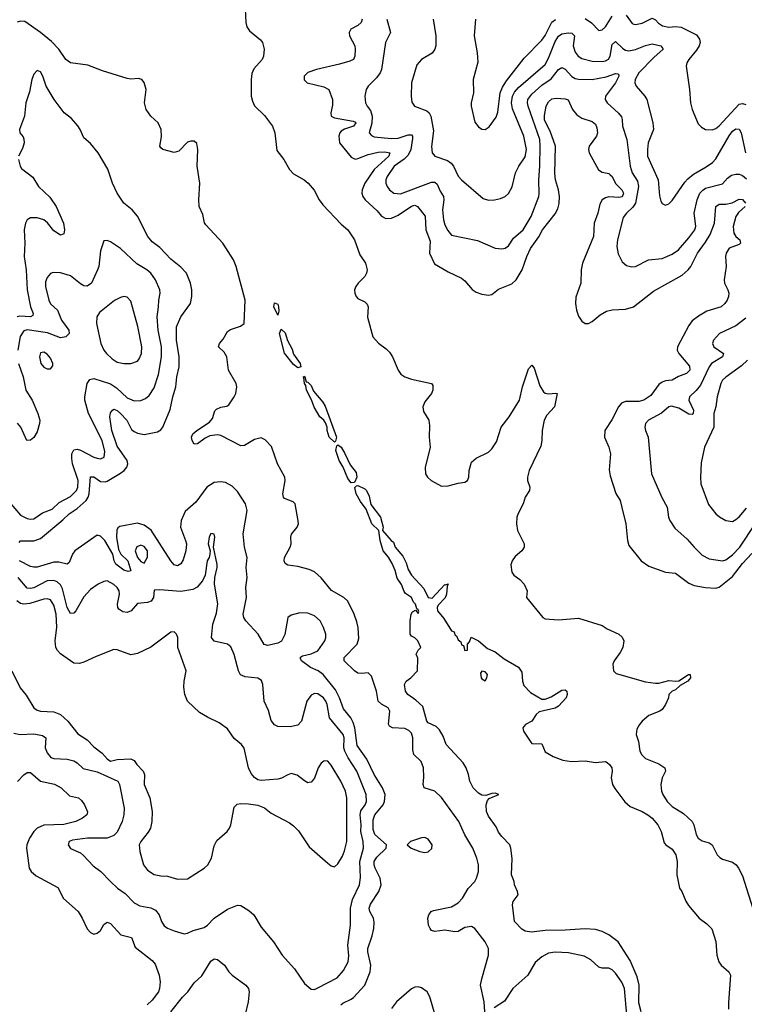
# Model space of a CAD drawing. Header units: inches. Extents: x 1384664 to 1536621, y 460766 to 646467.
# Tile 485 of 488: x 1461606 to 1465941, y 633275 to 639167. Entities that reach past the tile are written whole.
import ezdxf

# ---------------------------------------------------------------- set-up
doc = ezdxf.new("R2010")
doc.units = ezdxf.units.IN
doc.header["$MEASUREMENT"] = 0
doc.layers.add('B4663', color=7, linetype='Continuous')

msp = doc.modelspace()

# ---------------------------------------------------------------- linework, layer by layer
at = {"layer": 'B4663', "color": 5}
for points, elevation in [([(1462955.7, 639230), (1462958.6, 639150), (1462964.9, 639124.9), (1462980.1, 639100.1), (1463047.5, 639047.5), (1463058, 639030), (1463068.8, 638990), (1463065.5, 638950), (1463056, 638930), (1463007.1, 638872.9), (1462994.6, 638845.4), (1462990.1, 638809.9), (1462991.8, 638710), (1462998.9, 638678.9), (1463011.6, 638651.6), (1463070, 638594.3), (1463118.8, 638530), (1463132.5, 638490), (1463145.4, 638385.4), (1463187, 638330), (1463220.3, 638270), (1463244.1, 638244.1), (1463308.8, 638208.8), (1463332.7, 638190), (1463367.6, 638147.6), (1463397.1, 638090), (1463419.4, 638059.4), (1463530, 637944.6), (1463570.1, 637910.1), (1463609, 637850), (1463641.1, 637761.1), (1463674.3, 637710), (1463684.4, 637670), (1463681.5, 637650), (1463671.6, 637630), (1463630.4, 637590), (1463616.4, 637570), (1463608.2, 637550), (1463610.5, 637530.5), (1463618.8, 637510), (1463630, 637498.8), (1463670, 637479.1), (1463685.5, 637465.5), (1463690.4, 637450), (1463686.9, 637386.9), (1463719.5, 637270), (1463752.3, 637232.3), (1463798.6, 637198.6), (1463817.8, 637177.8), (1463835.8, 637150), (1463870.3, 637070), (1463886.4, 637046.4), (1463910.2, 637030.2), (1463950, 637016.5), (1464070.2, 636990.2), (1464078, 636978), (1464078.3, 636950), (1464070.2, 636930), (1464030, 636879.7), (1464017.5, 636850), (1464022.1, 636822.1), (1464054, 636770), (1464058.7, 636738.7), (1464054.9, 636670), (1464061.1, 636610), (1464032.5, 636487.5), (1464034.4, 636450), (1464044.9, 636430), (1464068.2, 636410), (1464130, 636376.9), (1464170, 636378.7), (1464230, 636394.9), (1464270, 636400.5), (1464285.2, 636410), (1464294, 636430), (1464295.6, 636470), (1464310, 636518.8), (1464336.6, 636543.4), (1464410, 636578.7), (1464430, 636598.9), (1464457.8, 636642.2), (1464486.2, 636730), (1464534.1, 636790), (1464595.3, 636890), (1464614.5, 636970), (1464650, 637077.3), (1464670, 637101), (1464683, 637083), (1464717.3, 636977.3), (1464740.5, 636940.5), (1464750, 636932.7), (1464770, 636928.2), (1464812.8, 636932.8), (1464822, 636930), (1464804.9, 636850), (1464759.2, 636800.8), (1464744.1, 636770), (1464732.5, 636710), (1464730.8, 636649.3), (1464724.8, 636615.2), (1464654.2, 636470), (1464643.9, 636430), (1464643.6, 636410), (1464658.9, 636370), (1464656.5, 636350), (1464630.2, 636310), (1464618.3, 636270), (1464587.8, 636212.2), (1464580.7, 636190), (1464577.8, 636150), (1464584.4, 636110), (1464624.7, 636030), (1464623.2, 636010), (1464610.3, 635990), (1464570, 635955.4), (1464551.7, 635930), (1464545.1, 635905.1), (1464550, 635861), (1464562.9, 635842.9), (1464598.3, 635818.3), (1464624.9, 635790), (1464642, 635750), (1464639.1, 635710), (1464736.3, 635590), (1464750, 635583.1), (1464830, 635575.3), (1464950, 635586), (1465090, 635542.4), (1465121.3, 635521.3), (1465190, 635490.2), (1465210, 635472.8), (1465220.2, 635450), (1465214, 635410), (1465199.4, 635380.6), (1465162.3, 635330), (1465154.6, 635310), (1465159.5, 635270), (1465174.9, 635254.9), (1465350, 635204.9), (1465410, 635197.1), (1465430, 635197.7), (1465490, 635213.4), (1465531.4, 635208.6), (1465550, 635211.3), (1465608.3, 635250), (1465618, 635250), (1465620.2, 635230), (1465602.8, 635210), (1465557, 635183), (1465530, 635158), (1465510.2, 635149.8), (1465490.4, 635130), (1465488.4, 635110), (1465470, 635069.4), (1465450, 635039.6), (1465436.3, 635030), (1465370, 635003.5), (1465330.2, 634970), (1465314, 634950), (1465298.9, 634921.1), (1465295.2, 634890), (1465307.5, 634847.5), (1465315.9, 634790), (1465328, 634768), (1465350, 634747.2), (1465430, 634715.3), (1465466.7, 634690), (1465468.9, 634670), (1465450.2, 634630), (1465441.2, 634590), (1465446.5, 634550), (1465453.8, 634530), (1465480.2, 634490), (1465510, 634459.7), (1465577.7, 634417.7), (1465630.1, 634370.2), (1465639.7, 634350), (1465652.4, 634292.4), (1465664.9, 634270), (1465690, 634254.2), (1465730, 634241.3), (1465748.5, 634230), (1465779.6, 634170), (1465794.4, 634154.4), (1465810, 634144.2), (1465870, 634125.3), (1465892, 634110), (1465907.2, 634090), (1465930, 634044), (1466003.7, 633810)], 680), ([(1464390, 633204), (1464384.7, 633290), (1464363.2, 633390), (1464370, 633428), (1464411.6, 633570), (1464410.7, 633610), (1464390.8, 633650), (1464330, 633729.6), (1464310, 633742), (1464270, 633734.9), (1464230, 633711.5), (1464210.1, 633709.9), (1464150, 633718.8), (1464090, 633711.2), (1464070, 633717), (1464061.3, 633730), (1464051.5, 633750), (1464048.5, 633790), (1464053.6, 633810), (1464067, 633830), (1464082.7, 633837.3), (1464190, 633859.6), (1464230, 633882.6), (1464255.9, 633910), (1464290, 633969.1), (1464328.9, 634010), (1464339.8, 634030), (1464351.6, 634070), (1464350.7, 634110), (1464341.8, 634150), (1464316.5, 634210), (1464269.2, 634290), (1464233.2, 634370), (1464130, 634513.8), (1464090, 634550.7), (1464025.4, 634570), (1464020.3, 634590), (1464024.5, 634635.5), (1464021.9, 634690), (1464008.2, 634728.2), (1463965, 634770), (1463958.9, 634798.9), (1463958.6, 634870), (1463950, 634897.7), (1463934.3, 634914.3), (1463910, 634925.6), (1463836, 634930), (1463819.4, 634939.4), (1463812, 634952), (1463820.2, 635030), (1463810.7, 635050), (1463770, 635071), (1463751, 635090), (1463741, 635150), (1463710, 635238.6), (1463690, 635259.6), (1463650, 635254.1), (1463630, 635257), (1463610, 635270), (1463546.3, 635330), (1463547.9, 635350), (1463624.4, 635430), (1463635.2, 635464.8), (1463631.4, 635530), (1463623.5, 635563.5), (1463607.6, 635610), (1463570, 635687.7), (1463545.8, 635710), (1463471, 635751), (1463410, 635827), (1463370, 635862.6), (1463337.7, 635877.7), (1463270, 635894.7), (1463210, 635903.2), (1463193.6, 635913.6), (1463188.2, 635930), (1463190.5, 635950), (1463223.6, 636010), (1463229.3, 636030), (1463227.4, 636070), (1463231.4, 636088.6), (1463266, 636130), (1463274, 636150), (1463272, 636168), (1463254.5, 636270), (1463241.5, 636281.5), (1463190, 636301.4), (1463183.4, 636310), (1463179.9, 636330), (1463194.6, 636410), (1463193.2, 636430), (1463149.1, 636510), (1463112.8, 636612.8), (1463073.7, 636653.7), (1463050, 636665), (1463010, 636655.3), (1462950, 636619.6), (1462930, 636618.1), (1462810, 636678.6), (1462790, 636683.6), (1462743.1, 636676.9), (1462716.3, 636663.7), (1462670, 636628.7), (1462650, 636627.8), (1462638, 636650), (1462634.7, 636670), (1462642.4, 636690), (1462665.6, 636710), (1462741.6, 636758.4), (1462759.2, 636780.8), (1462773.6, 636826.4), (1462782.9, 636837.1), (1462810, 636849.3), (1462844.7, 636855.3), (1462856.8, 636863.2), (1462889.8, 636910), (1462898.2, 636930), (1462906, 636970), (1462901, 636990), (1462854.6, 637070), (1462845, 637150), (1462830, 637177.2), (1462795.4, 637210), (1462801.7, 637230), (1462824.3, 637255.7), (1462850, 637302), (1462867.4, 637312.6), (1462926.6, 637333.4), (1462949.7, 637350), (1462954.1, 637490), (1462901.5, 637690), (1462885, 637730), (1462820.7, 637830), (1462718.9, 637938.9), (1462712, 637952), (1462701.3, 638001.3), (1462679.2, 638050), (1462677.1, 638090), (1462683, 638190), (1462667.2, 638290), (1462671.6, 638390), (1462665.8, 638425.8), (1462650, 638439.8), (1462630, 638441), (1462610, 638433.9), (1462559.1, 638380.9), (1462530, 638372.2), (1462462, 638390), (1462450, 638400.7), (1462444.8, 638410), (1462454.1, 638465.9), (1462451.7, 638510), (1462434.9, 638550), (1462390.4, 638590.4), (1462362.9, 638630), (1462353.2, 638670), (1462361.7, 638750), (1462351.5, 638791.5), (1462336.8, 638810), (1462316.3, 638816.3), (1462270, 638811.9), (1462250, 638814.9), (1462100.8, 638860.8), (1462014.5, 638894.5), (1461910, 638909.5), (1461882.6, 638930), (1461841, 638990), (1461796.1, 639036.1), (1461730, 639091.3), (1461637.3, 639157.3), (1461610, 639158.7), (1461590, 639152.6)], 680), ([(1463655.8, 639170), (1463649.5, 639150), (1463628.2, 639131.8), (1463586.2, 639110), (1463576.5, 639090), (1463578.8, 639070), (1463610.1, 639010.1), (1463613.8, 638990), (1463611, 638950), (1463602.3, 638930), (1463581.2, 638918.8), (1463519.5, 638900.5), (1463381, 638870), (1463330, 638851.3), (1463308.2, 638830), (1463307.2, 638807.2), (1463326, 638790), (1463426.4, 638766.4), (1463454.6, 638750), (1463477.6, 638690), (1463476.5, 638656.5), (1463467.3, 638610), (1463470.2, 638590), (1463490, 638579.2), (1463600.5, 638560.5), (1463614.5, 638554.5), (1463616.8, 638550), (1463602.6, 638530), (1463550, 638512.8), (1463530, 638499.7), (1463521.7, 638490), (1463515.5, 638470), (1463519.8, 638430), (1463590, 638345), (1463612.9, 638332.9), (1463630, 638336), (1463690, 638361.4), (1463750, 638374.3), (1463790, 638377.4), (1463819.6, 638370), (1463813.7, 638350), (1463727.2, 638270), (1463671.2, 638190), (1463654.3, 638150), (1463653.2, 638130), (1463659.8, 638110), (1463673.5, 638090), (1463743.9, 638023.9), (1463770, 637992.3), (1463796.7, 637976.7), (1463830, 637979.4), (1463870, 637997.4), (1463950, 638051.9), (1463970, 638057.8), (1463985.7, 638050), (1464031.2, 637991.2), (1464036.1, 637910), (1464061.6, 637841.6), (1464058.3, 637770), (1464086.8, 637706.8), (1464170, 637657.8), (1464250, 637620.8), (1464270, 637604.2), (1464313.4, 637553.4), (1464337.1, 637537.1), (1464370, 637524.2), (1464410, 637519.7), (1464430, 637522), (1464470, 637554.5), (1464550, 637587.2), (1464577.2, 637610), (1464611.9, 637670), (1464639.9, 637750), (1464662.7, 637797.3), (1464712.2, 637867.8), (1464734.5, 637910), (1464810, 638006.4), (1464825.2, 638034.8), (1464833.5, 638066.5), (1464834.9, 638110), (1464829.2, 638149.2), (1464811.1, 638210), (1464807.2, 638247.2), (1464810.8, 638410), (1464779.7, 638499.7), (1464746.8, 638566.8), (1464745.2, 638594.8), (1464755.3, 638650), (1464770, 638676), (1464790, 638692.9), (1464817.9, 638697.9), (1464870, 638693.4), (1464887.1, 638687.1), (1464912.6, 638630), (1464938.8, 638598.8), (1464970, 638577.2), (1465030, 638557.6), (1465050, 638543), (1465059.4, 638519.4), (1465062, 638490), (1465057.3, 638470), (1465013.8, 638410), (1465009.4, 638390), (1465014, 638370), (1465069.4, 638269.4), (1465090, 638255.3), (1465130, 638246.2), (1465139.3, 638239.3), (1465150, 638228.1), (1465170, 638187.8), (1465207.9, 638150), (1465219.4, 638130), (1465210, 638106.7), (1465190, 638102.9), (1465130, 638106.6), (1465110, 638100.8), (1465090.7, 638089.3), (1465076.1, 638063.9), (1465065.1, 638010), (1465043.2, 637950), (1465039.5, 637870), (1464973.2, 637710), (1464965.5, 637670), (1464964, 637590), (1464933.9, 637506.1), (1464932.2, 637470), (1464938.2, 637430), (1464950, 637393.4), (1464970, 637362.6), (1464990, 637348.9), (1465010, 637349.2), (1465030, 637360.7), (1465078.9, 637401.1), (1465117, 637423), (1465150, 637430.6), (1465230, 637435.4), (1465278.7, 637450), (1465397.8, 637542.2), (1465570, 637639.3), (1465605.4, 637670), (1465621, 637690), (1465660.6, 637770), (1465710, 637836.6), (1465737.2, 637882.8), (1465762.4, 637950), (1465770, 638050.3), (1465790, 638063.7), (1465830, 638063.8), (1465868.2, 638071.8), (1465910, 638094.3), (1465930, 638091.7), (1465949.2, 638070)], 720), ([(1463802, 639170), (1463824.9, 639090), (1463794.6, 639030), (1463770.2, 638870), (1463763.2, 638850), (1463741.5, 638818.5), (1463690.2, 638769.8), (1463678, 638750), (1463674, 638730), (1463671.5, 638710), (1463675.8, 638670), (1463684, 638650), (1463704.6, 638624.6), (1463713.9, 638590), (1463712.7, 638547.3), (1463697.6, 638490), (1463710, 638474.9), (1463727, 638467), (1463830, 638455.9), (1463870, 638457.6), (1463930, 638477.5), (1463950, 638478.8), (1463955.8, 638470), (1463956.5, 638456.5), (1463946.5, 638390), (1463930, 638356), (1463906.6, 638333.4), (1463846.9, 638290), (1463804.1, 638230), (1463796.8, 638210), (1463796, 638190), (1463803.8, 638170), (1463818.5, 638150), (1463844.9, 638130), (1463885, 638125), (1464070, 638195.4), (1464090, 638195.8), (1464102.7, 638182.7), (1464120.7, 638140.7), (1464141.6, 638110), (1464144, 638090), (1464135.4, 638030), (1464141.6, 637970), (1464150, 637939.5), (1464166.5, 637906.5), (1464190, 637878.5), (1464345.9, 637845.9), (1464450, 637800.4), (1464490, 637797), (1464510, 637801.1), (1464530, 637813.7), (1464560.7, 637859.3), (1464617.5, 637910), (1464666, 637990), (1464712.2, 638110), (1464714.5, 638125.5), (1464712.5, 638210), (1464718.8, 638290), (1464720.8, 638410), (1464718.1, 638450), (1464647.9, 638650), (1464644.2, 638670), (1464646.9, 638690), (1464670, 638722.4), (1464730, 638774.6), (1464786.1, 638813.9), (1464830, 638870.2), (1464850, 638881), (1464870, 638872), (1464910, 638826.7), (1464930, 638815), (1464950, 638810.7), (1465030, 638809.1), (1465115.2, 638824.8), (1465170, 638844.7), (1465183.7, 638843.7), (1465190, 638837.3), (1465191.4, 638830), (1465171, 638790), (1465110.9, 638710), (1465109.2, 638690), (1465120.7, 638670), (1465188.3, 638608.3), (1465205.8, 638585.8), (1465210.8, 638570), (1465212.5, 638530), (1465238.6, 638450), (1465257.9, 638290), (1465270.9, 638250), (1465301.6, 638201.6), (1465307.7, 638170), (1465290.1, 638070), (1465274.1, 638045.9), (1465236.9, 638010), (1465216.6, 637983.4), (1465182.3, 637850), (1465179.2, 637810), (1465186.4, 637766.4), (1465210, 637719.1), (1465235.8, 637695.8), (1465268.3, 637688.3), (1465290, 637690.4), (1465369, 637730), (1465450, 637737.6), (1465510, 637764.4), (1465546.9, 637790), (1465610, 637861.6), (1465645, 637910), (1465651.4, 637931.4), (1465641.2, 638010), (1465658.4, 638090), (1465675.9, 638130), (1465692.3, 638147.7), (1465710, 638158.4), (1465810, 638184.5), (1465840.6, 638219.4), (1465863.9, 638236.1), (1465890, 638243.3), (1465910, 638242.5), (1465930, 638234.6), (1465955.1, 638215.1)], 740), ([(1464079, 639170), (1464096.5, 639070), (1464095.8, 639010), (1464089, 638990), (1464073.6, 638966.4), (1464010, 638928.4), (1463983, 638897), (1463950.2, 638790), (1463947.6, 638710), (1463952.9, 638672.9), (1463968, 638650), (1464042.2, 638622.2), (1464056.4, 638610), (1464066.3, 638590), (1464081.4, 638501.4), (1464069.1, 638409.1), (1464074.4, 638370), (1464090.7, 638350), (1464165.2, 638325.2), (1464188.4, 638308.4), (1464202.2, 638290), (1464230, 638230.5), (1464248.4, 638210), (1464378.3, 638098.3), (1464410, 638087.2), (1464446, 638090), (1464483.3, 638096.7), (1464510, 638108.4), (1464530, 638126.7), (1464552.2, 638167.8), (1464573.3, 638250), (1464591.8, 638290), (1464630, 638346), (1464639.1, 638390), (1464621.7, 638470), (1464554.1, 638634.1), (1464547.9, 638670), (1464554.6, 638710), (1464566.2, 638733.8), (1464590, 638761.6), (1464750, 638899.4), (1464770, 638936.2), (1464810, 639037.5), (1464830, 639068.5), (1464850, 639081.9), (1464890, 639089.4), (1464910, 639086.2), (1464925.4, 639070), (1464918, 639010), (1464930, 638972.6), (1464946.4, 638950), (1464970, 638934.6), (1465030, 638920.1), (1465090, 638917), (1465110, 638920.8), (1465128.4, 638931.6), (1465137.9, 638950), (1465150, 639018.9), (1465170, 639037.8), (1465214.1, 638994.1), (1465230, 638984.3), (1465250, 638980.9), (1465290.3, 638989.7), (1465350, 639013.8), (1465390, 639023.2), (1465441.6, 639010), (1465454.1, 638994.1), (1465456, 638990), (1465399.4, 638940.6), (1465310.8, 638850), (1465287.8, 638810), (1465286.9, 638790), (1465294.9, 638770), (1465346, 638710), (1465357.3, 638690), (1465393.6, 638550), (1465398.5, 638510), (1465366.1, 638430), (1465361.3, 638390), (1465363, 638350), (1465425.2, 638210), (1465433.7, 638113.7), (1465441.6, 638081.6), (1465450, 638066.8), (1465470, 638057.3), (1465490, 638065.5), (1465510, 638086.4), (1465585, 638195), (1465604.2, 638215.8), (1465637.4, 638242.6), (1465713.8, 638286.2), (1465750, 638312.7), (1465770, 638334.7), (1465850, 638473.1), (1465870, 638500.4), (1465890, 638515.2), (1465910, 638511.6), (1465922.3, 638490), (1465948.3, 638370)], 760), ([(1464333.4, 639170), (1464325.6, 639070), (1464343.5, 638970), (1464346.4, 638913.6), (1464319.1, 638810), (1464322, 638730), (1464306.7, 638670), (1464306.3, 638650), (1464330, 638554), (1464350, 638526.4), (1464370, 638512.4), (1464390, 638510.4), (1464414.5, 638525.5), (1464456.8, 638583.2), (1464466.3, 638613.7), (1464481.5, 638730), (1464495.5, 638764.5), (1464519.1, 638800.9), (1464623.5, 638936.5), (1464730, 639044.5), (1464750, 639072.7), (1464790, 639153.2), (1464812, 639168)], 780), ([(1464990, 639175.3), (1465027.6, 639147.6), (1465070, 639102.8), (1465090, 639107.2), (1465110, 639125.5), (1465151.3, 639188.7)], 780), ([(1465235.2, 639195.1), (1465270, 639144.2), (1465280.6, 639140.6), (1465290, 639138.6), (1465330, 639146.4), (1465390, 639175.8), (1465410, 639167.3), (1465427.3, 639147.3), (1465451, 639131), (1465490, 639122.7), (1465530, 639126), (1465562.6, 639122.6), (1465656, 639076), (1465673.8, 639050), (1465676.3, 639030), (1465671.5, 639010), (1465655.7, 638984.3), (1465609.2, 638930), (1465597.8, 638910), (1465594.3, 638890), (1465614.3, 638750), (1465618.7, 638670), (1465628.8, 638630), (1465664.6, 638544.6), (1465685.1, 638525.1), (1465710, 638510.6), (1465748.7, 638508.7), (1465770, 638516), (1465790, 638531.7), (1465910, 638661.8), (1465930, 638666.4), (1465950, 638660.7)], 780), ([(1461602, 636038), (1461610, 636048), (1461690, 636049.4), (1461730, 636063.2), (1461865.1, 636174.9), (1461901.4, 636210), (1461950, 636241.7), (1462003.1, 636290), (1462015.8, 636310), (1462021.3, 636330), (1462030, 636431.7), (1462050, 636431.7), (1462090, 636404.6), (1462118.1, 636401.9), (1462130, 636405.1), (1462210, 636454.1), (1462231.2, 636470), (1462247.3, 636490), (1462253.4, 636510), (1462249.3, 636530), (1462190, 636615.2), (1462157.4, 636710), (1462146.1, 636790), (1462150, 636815.5), (1462160.5, 636830), (1462170, 636836.9), (1462190, 636828.1), (1462210, 636810.1), (1462246.5, 636770), (1462275.6, 636715.6), (1462290, 636702.2), (1462310, 636692.6), (1462350, 636684.4), (1462430, 636700.5), (1462450, 636712.1), (1462463, 636730), (1462506.2, 636833.8), (1462521.5, 636910), (1462540.7, 636970), (1462546.4, 637030), (1462559.6, 637090), (1462560.2, 637150), (1462544.3, 637250), (1462544.9, 637330), (1462570.8, 637390), (1462627, 637470), (1462635.3, 637510), (1462635.7, 637550), (1462628.2, 637590), (1462604.5, 637650), (1462570, 637687.4), (1462510, 637734.5), (1462444.5, 637804.5), (1462398.8, 637838.8), (1462371.7, 637870), (1462311.7, 637991.7), (1462278, 638030), (1462230, 638069.7), (1462189.3, 638129.3), (1462161.8, 638190), (1462132.4, 638272.4), (1462075.1, 638370), (1462030, 638426.6), (1461990, 638460.5), (1461968.8, 638510), (1461953, 638533), (1461915.8, 638575.8), (1461872.9, 638610), (1461812.8, 638690), (1461764, 638770), (1461743.5, 638830), (1461730, 638855.4), (1461710, 638863.5), (1461690, 638840.7), (1461678.6, 638810), (1461664.5, 638735.5), (1461643.5, 638670), (1461635.2, 638590), (1461605.5, 638510), (1461606.9, 638490), (1461626.4, 638466.4), (1461631.8, 638451.8), (1461633, 638430), (1461623.8, 638396.2), (1461598, 638350)], 720), ([(1461599, 638330), (1461608.4, 638290), (1461617.5, 638277.5), (1461684.3, 638224.3), (1461718.4, 638170), (1461785.5, 638105.5), (1461825.1, 638050), (1461869.1, 637950), (1461874.7, 637910), (1461870, 637886), (1461850, 637878), (1461810, 637903.5), (1461771.5, 637951.5), (1461750.9, 637970), (1461710, 637982.2), (1461670, 637981.7), (1461651.1, 637968.9), (1461640.8, 637950), (1461633.4, 637910), (1461637.6, 637830), (1461631.9, 637750), (1461645.3, 637670), (1461651, 637550), (1461670.1, 637450.1), (1461686.9, 637410), (1461683.7, 637396.3), (1461670.1, 637389.9), (1461606.1, 637393.9), (1461590, 637389.9)], 720), ([(1465946.2, 638050), (1465905.6, 638014.4), (1465891.5, 637990), (1465875, 637930), (1465879, 637890), (1465890.2, 637870), (1465914, 637850), (1465919, 637830), (1465910, 637822), (1465850, 637800.3), (1465832.9, 637770), (1465829.4, 637749.4), (1465832.3, 637690), (1465820.3, 637610), (1465822.6, 637590), (1465843.6, 637550), (1465849.1, 637530), (1465846.9, 637510), (1465838.5, 637490), (1465824.9, 637470), (1465802.6, 637450), (1465716.9, 637423.1), (1465666.5, 637393.5), (1465630, 637365), (1465610, 637337.2), (1465541.2, 637210), (1465539.8, 637190), (1465549.2, 637170), (1465613.5, 637093.5), (1465615, 637070), (1465594.6, 637050), (1465548, 637032), (1465510, 637010.8), (1465470, 637006.1), (1465450, 636999.1), (1465430, 636984.1), (1465381, 636919), (1465339.7, 636890), (1465310, 636881.7), (1465230, 636883.2), (1465207.1, 636872.9), (1465188.7, 636850), (1465147.9, 636772.1), (1465107.7, 636710), (1465104.9, 636670), (1465131.7, 636610), (1465140.3, 636570), (1465133.4, 636473.4), (1465138.5, 636438.6), (1465172.1, 636332.1), (1465197.6, 636290), (1465208.9, 636248.9), (1465233.2, 636150), (1465242.2, 636050), (1465250, 636020.5), (1465323.6, 635930), (1465370, 635898.2), (1465470, 635861.3), (1465530, 635854.6), (1465610, 635796.5), (1465642, 635782), (1465709.3, 635769.3), (1465770, 635766.2), (1465790, 635770.9), (1465870, 635835), (1465930, 635913.9), (1465986.4, 635973.6)], 720), ([(1461510, 636322.8), (1461610, 636202.4), (1461650, 636183.2), (1461670, 636178.9), (1461690, 636181), (1461742.8, 636217.2), (1461800.8, 636239.2), (1461842.5, 636277.5), (1461910, 636313.4), (1461946.1, 636350), (1461954.2, 636370), (1461955, 636410), (1461922.3, 636510), (1461917.7, 636542.3), (1461918.8, 636570), (1461930, 636593.2), (1461950, 636597.2), (1461970, 636591.3), (1462050, 636548.9), (1462070, 636543), (1462090, 636540.2), (1462112.4, 636550), (1462115.7, 636584.3), (1462100.2, 636650), (1462018.5, 636810), (1461996.2, 636890), (1461995.2, 636910), (1462009.4, 636990.6), (1462025.8, 637014.2), (1462050, 637019.7), (1462150, 636989.1), (1462185.3, 636965.3), (1462250, 636905), (1462290, 636885.8), (1462330, 636888.2), (1462359.5, 636900.5), (1462381.2, 636918.8), (1462410, 636964.4), (1462436.6, 637043.4), (1462454, 637150), (1462455.4, 637210), (1462435.4, 637310), (1462428.7, 637390), (1462437.3, 637450), (1462437.8, 637490), (1462446.3, 637530), (1462444.1, 637550), (1462418, 637610), (1462390, 637649.7), (1462366.3, 637670), (1462306.6, 637706.6), (1462210, 637799.1), (1462150, 637838.4), (1462130, 637846.6), (1462110, 637844), (1462090, 637784), (1462078.6, 637690), (1462071.8, 637670), (1462035, 637590), (1462010, 637573.6), (1461990, 637575), (1461970, 637586), (1461910, 637633.8), (1461850, 637651.9), (1461806, 637654), (1461790, 637648.2), (1461770, 637625.1), (1461761.4, 637598.6), (1461760.2, 637570), (1461779.8, 637490), (1461790, 637467.9), (1461831.6, 637430), (1461857, 637370), (1461899.2, 637310), (1461902, 637290), (1461882.4, 637270), (1461850, 637263.9), (1461773, 637293), (1461650, 637312.1), (1461630, 637304.5), (1461608.6, 637271.4), (1461594.1, 637190)], 740), ([(1465950, 637380.7), (1465890, 637335.3), (1465791.8, 637290), (1465756.9, 637250), (1465750.3, 637230), (1465759, 637210), (1465815.9, 637170), (1465811, 637150), (1465744.7, 637110), (1465730.7, 637089.3), (1465679.1, 636980.9), (1465652.4, 636947.6), (1465613.7, 636910), (1465609.7, 636890), (1465637.4, 636830), (1465636.1, 636810), (1465630, 636805.6), (1465610, 636807.4), (1465550, 636841.8), (1465504.7, 636855.3), (1465490, 636849.8), (1465446.6, 636813.4), (1465368.2, 636770), (1465350.4, 636750), (1465347, 636730), (1465350.4, 636710), (1465366.7, 636670), (1465386.9, 636450), (1465447.4, 636307.4), (1465480.3, 636250), (1465488, 636190), (1465494.9, 636170), (1465524.9, 636124.9), (1465599, 636059), (1465640.7, 636010), (1465690, 635963.9), (1465730, 635940.7), (1465810, 635929.2), (1465830, 635935.6), (1465870, 635965.4), (1465914, 636010), (1466008, 636152)], 740), ([(1461598.9, 637110), (1461627.8, 637030), (1461643.2, 636950), (1461679.8, 636890), (1461715, 636810), (1461726.2, 636770), (1461725.4, 636750), (1461710, 636700.7), (1461690, 636668), (1461670, 636651.6), (1461648.5, 636648.5), (1461612.7, 636730), (1461593.7, 636753.7)], 740), ([(1465961.3, 637130), (1465924.9, 637095.1), (1465830, 637027.6), (1465811.4, 637010), (1465801.1, 636990), (1465779.1, 636910), (1465771.7, 636850), (1465759, 636810), (1465759.1, 636730), (1465703.1, 636610), (1465683.6, 636516.4), (1465678.7, 636430), (1465682, 636390), (1465727.2, 636267.2), (1465770, 636210.4), (1465792.3, 636192.3), (1465830.2, 636170.2), (1465870, 636165.5), (1465890, 636175.8), (1465910, 636193.4), (1465955.1, 636244.9)], 760), ([(1463527.3, 633272.7), (1463538.4, 633281.6), (1463590, 633306.3), (1463603.1, 633316.9), (1463670, 633389.4), (1463702.6, 633470), (1463706.9, 633510), (1463688.4, 633590), (1463688.8, 633610), (1463714.8, 633685.2), (1463724.7, 633730), (1463727.2, 633767.2), (1463721.9, 633790), (1463700.4, 633830), (1463697.5, 633850), (1463705.3, 633874.7), (1463755, 633950), (1463767.7, 633990), (1463762.8, 634030), (1463731.9, 634090), (1463726.1, 634110), (1463726.9, 634130), (1463743.7, 634156.3), (1463798.3, 634210), (1463800.5, 634230), (1463730, 634292), (1463721.6, 634321.6), (1463720.7, 634379.3), (1463730.5, 634410), (1463780.2, 634470), (1463789.3, 634490), (1463792.2, 634530), (1463777, 634570), (1463726.7, 634650), (1463682.1, 634742.1), (1463624.9, 634824.9), (1463610.4, 634930), (1463601.8, 634961.8), (1463586.4, 634990), (1463543.7, 635043.7), (1463520.1, 635110), (1463496.3, 635156.3), (1463420.7, 635250), (1463391.9, 635270), (1463345.5, 635290), (1463292.8, 635330), (1463285.3, 635345.3), (1463286.4, 635353.6), (1463298.5, 635361.5), (1463350, 635371.8), (1463390, 635391.2), (1463431.3, 635450), (1463437.5, 635470), (1463437.3, 635490), (1463424.3, 635530), (1463402.9, 635570), (1463370, 635600.2), (1463330, 635616.2), (1463282.4, 635617.6), (1463230, 635604.7), (1463210, 635589.4), (1463191.9, 635488.1), (1463171.9, 635448.1), (1463150, 635436.4), (1463090, 635421.7), (1463068, 635428), (1463033.6, 635490), (1462958.6, 635570), (1462947.3, 635590), (1462943.7, 635610), (1462962.3, 635710), (1462959.6, 635770), (1462967.8, 635830), (1462961.9, 635890), (1462967.1, 635950), (1462950.7, 636010), (1462943.6, 636090), (1462966.9, 636230), (1462957.4, 636270), (1462910, 636343.1), (1462876.3, 636376.3), (1462837.2, 636397.2), (1462810, 636402.9), (1462770, 636397.3), (1462725.4, 636370), (1462660.2, 636279.8), (1462596.3, 636223.7), (1462571.8, 636170), (1462567.4, 636130), (1462599, 636050), (1462603.1, 636030), (1462600.5, 635990), (1462584.6, 635935.4), (1462570, 635911.6), (1462550, 635899.7), (1462530, 635904.7), (1462510, 635929.6), (1462393.1, 636113.1), (1462350, 636141.9), (1462310, 636154.5), (1462205.7, 636134.3), (1462193, 636127), (1462187.5, 636112.5), (1462186, 636070), (1462196.6, 635996.6), (1462212.1, 635970), (1462252.3, 635930), (1462270.1, 635870), (1462254.9, 635865.1), (1462230, 635874), (1462181.9, 635910), (1462171.9, 635930), (1462162.3, 635970), (1462116.2, 636050), (1462090, 636077.1), (1462070, 636082.2), (1461935.6, 635990), (1461922, 635970), (1461901.6, 635918.4), (1461890.2, 635909.8), (1461840.7, 635920.7), (1461810, 635921.6), (1461710, 635891.5), (1461690, 635890.7), (1461670, 635896.2), (1461604.2, 635930)], 720), ([(1465323.6, 633230), (1465310, 633284), (1465311.4, 633390), (1465299.3, 633439.3), (1465258.3, 633538.3), (1465186.8, 633650), (1465130, 633691.9), (1465090, 633710.6), (1465050, 633722.2), (1464990, 633727.8), (1464870, 633718.9), (1464750, 633717.6), (1464667.2, 633707.2), (1464630, 633713.2), (1464610, 633725.2), (1464567.3, 633770), (1464555.1, 633870), (1464559.3, 633890), (1464589, 633930), (1464585.2, 633950), (1464566, 633990), (1464564, 634010), (1464549.3, 634050), (1464551.6, 634148.4), (1464545.1, 634210), (1464538.4, 634230), (1464490, 634278.9), (1464470, 634306), (1464456.7, 634336.6), (1464410, 634402.2), (1464399.2, 634430), (1464397.7, 634470), (1464404.2, 634495.8), (1464414, 634506), (1464472, 634530), (1464450, 634539.6), (1464430, 634537.6), (1464395.5, 634524.5), (1464370, 634527.8), (1464350, 634538.4), (1464319.5, 634570), (1464299.5, 634610), (1464292, 634650), (1464277, 634690), (1464260.1, 634720.1), (1464157, 634830), (1464139.7, 634879.7), (1464117.6, 634917.6), (1464097, 634937), (1464050, 634959), (1464041.2, 634970), (1464017, 635057), (1463976.1, 635096.1), (1463929, 635130), (1463914, 635150), (1463909, 635190), (1463918, 635210), (1463946, 635230), (1463986, 635270), (1463987.3, 635347.3), (1463978, 635370), (1463990, 635394), (1464006, 635410), (1463988.7, 635450), (1463970, 635468.7), (1463950, 635478), (1463942, 635490), (1463942, 635570), (1463948.7, 635610), (1463956.4, 635623.6), (1463974, 635634), (1463990, 635614), (1463993.2, 635626.8), (1463990, 635635.3), (1463981.2, 635641.2), (1463974, 635670), (1463962.3, 635682.3), (1463950, 635709.2), (1463914.5, 635734.5), (1463906.5, 635746.5), (1463890, 635787.6), (1463865.2, 635825.2), (1463852.1, 635872.1), (1463834, 635914), (1463811.8, 635951.8), (1463780.4, 635990), (1463763.5, 636050), (1463755.3, 636110), (1463713.7, 636150), (1463679.1, 636239.1), (1463645, 636285), (1463618.6, 636330), (1463611.3, 636368.7), (1463621.6, 636378.4), (1463630, 636379.1), (1463670, 636360.2), (1463681.2, 636350), (1463696.8, 636316.8), (1463707, 636267), (1463764.7, 636190), (1463781.3, 636130), (1463776.3, 636110), (1463828.8, 636050), (1463841.7, 636041.7), (1463852.4, 636010), (1463898, 635958), (1463917.6, 635917.6), (1463930, 635878), (1463950, 635843.1), (1464024.1, 635764.1), (1464050, 635710.4), (1464074.4, 635705.6), (1464150, 635787.7), (1464154.6, 635785.4), (1464170, 635791.3), (1464163.5, 635776.5), (1464159.7, 635730), (1464152.1, 635707.9), (1464110, 635663.7), (1464104.4, 635650), (1464105.4, 635630), (1464143.2, 635583.2), (1464190, 635510.8), (1464204.4, 635504.4), (1464210, 635487.3), (1464219.5, 635479.5), (1464230, 635456), (1464245.2, 635445.2), (1464250, 635426.8), (1464262, 635422), (1464270, 635392), (1464286, 635394), (1464286, 635430), (1464296.4, 635443.6), (1464307.3, 635472.7), (1464350, 635451.3), (1464404, 635404), (1464450, 635384.9), (1464503.6, 635343.6), (1464590, 635292.6), (1464610, 635262), (1464614.6, 635210), (1464622.6, 635182.6), (1464661.6, 635141.6), (1464730, 635102), (1464750, 635101.1), (1464785, 635115), (1464850, 635155.5), (1464870, 635157.3), (1464878.8, 635150), (1464881.6, 635130), (1464874.9, 635110), (1464830, 635059.6), (1464810, 635046.6), (1464713.7, 635026.3), (1464696, 635010), (1464670.4, 634969.6), (1464631.3, 634950), (1464621.4, 634938.6), (1464616, 634930), (1464621, 634910), (1464663.4, 634843.4), (1464670, 634836), (1464730, 634834.8), (1464750, 634786), (1464798, 634758), (1464856, 634736), (1464907.7, 634727.8), (1464990, 634732.4), (1465050, 634722), (1465110, 634728.4), (1465121.7, 634721.7), (1465135.5, 634710), (1465148, 634690), (1465150.4, 634670), (1465144.4, 634630), (1465152.7, 634590), (1465165.9, 634565.9), (1465226.5, 634486.5), (1465258.4, 634458.4), (1465330, 634430.2), (1465364.6, 634410), (1465390, 634389.1), (1465423.2, 634350), (1465443.5, 634310), (1465462.5, 634242.5), (1465472.2, 634230), (1465510, 634204.2), (1465532.4, 634170), (1465540.3, 634130), (1465538, 634050), (1465553.4, 633970), (1465567.7, 633950), (1465591.8, 633891.8), (1465607.7, 633867.7), (1465670.3, 633790.3), (1465718, 633758), (1465746.9, 633726.9), (1465770, 633651.3), (1465777, 633570), (1465788.2, 633530), (1465802, 633510), (1465848, 633470), (1465858.4, 633450), (1465846.6, 633286.6), (1465846, 633246)], 660), ([(1461570, 634897.6), (1461609.1, 634889.1), (1461690, 634893.8), (1461743, 634883), (1461762.6, 634870), (1461757.7, 634810), (1461770, 634780.3), (1461792.7, 634752.7), (1461810, 634746.5), (1461890, 634742.7), (1461930, 634732.1), (1461950, 634720.9), (1461986.5, 634686.5), (1462070, 634666), (1462192.3, 634610), (1462202.6, 634590), (1462231.8, 634450), (1462228.5, 634410), (1462219, 634370), (1462190, 634305.8), (1462170, 634285.6), (1462130, 634269.9), (1462010.9, 634269.1), (1461922, 634258), (1461901.6, 634250), (1461896.4, 634230), (1461910, 634208.2), (1461970, 634181.1), (1461986.8, 634166.8), (1462044.8, 634104.8), (1462091.8, 634070), (1462148.4, 634010), (1462191, 633971), (1462237.8, 633937.8), (1462290, 633883.6), (1462324.1, 633864.1), (1462390, 633851.8), (1462418.9, 633838.9), (1462440.2, 633810), (1462454.2, 633770), (1462470, 633744.4), (1462490.1, 633730.1), (1462530, 633715.2), (1462590, 633697), (1462610, 633700.4), (1462643.8, 633716.2), (1462710, 633735.8), (1462730, 633749.2), (1462769.9, 633790.1), (1462850, 633845.2), (1462908.6, 633868.6), (1462930, 633866.3), (1462976.9, 633836.9), (1463007.1, 633810), (1463050, 633736.4), (1463123.8, 633650), (1463177.3, 633570), (1463250, 633488.4), (1463310, 633400.3), (1463350, 633365.7), (1463370, 633364.9), (1463390, 633373.7), (1463505.8, 633434.2), (1463542.5, 633477.5), (1463570.6, 633530), (1463574.9, 633565.1), (1463569.1, 633630), (1463586, 633750), (1463585.3, 633850), (1463597, 633903), (1463639.6, 633990), (1463645, 634035), (1463640.8, 634130), (1463663.9, 634210), (1463661.5, 634250), (1463647.7, 634310), (1463649.9, 634350), (1463642.8, 634410), (1463647.1, 634432.9), (1463673.1, 634470), (1463681.5, 634490), (1463679.6, 634530), (1463623.4, 634670), (1463571.2, 634751.2), (1463552.1, 634790), (1463546, 634810), (1463547.2, 634870), (1463541.1, 634890), (1463459.5, 634990), (1463445.6, 635070), (1463438.5, 635090), (1463424, 635110), (1463390, 635133.3), (1463370, 635135.3), (1463350, 635125.1), (1463324.6, 635090), (1463291.8, 634970), (1463270, 634945.1), (1463224.3, 634935.7), (1463150, 634938.4), (1463130, 634947.6), (1463110, 634974), (1463093.6, 635033.6), (1463068.4, 635090), (1463060.3, 635190), (1463052.5, 635212.5), (1463030, 635227.1), (1462954.6, 635234.6), (1462927.3, 635247.3), (1462915.1, 635270), (1462890, 635369.4), (1462870, 635413.6), (1462850, 635431.2), (1462770, 635448.8), (1462754.5, 635470), (1462761.2, 635550), (1462783.7, 635616.3), (1462792.4, 635672.4), (1462772.3, 635790), (1462773.7, 635830), (1462787.8, 635890), (1462787.7, 635907.7), (1462765.2, 636010), (1462772.6, 636070), (1462770, 636088), (1462750, 636093.2), (1462740.5, 636070), (1462734, 636030), (1462744.9, 635990), (1462743.7, 635970), (1462739.5, 635950), (1462728.1, 635930), (1462716.5, 635843.5), (1462699.5, 635810), (1462668.3, 635771.7), (1462642, 635758), (1462570, 635744.9), (1462443.7, 635756.3), (1462410, 635752.7), (1462407.4, 635710), (1462392.2, 635687.8), (1462370, 635679.6), (1462310, 635674.8), (1462273.8, 635630), (1462250, 635620.6), (1462223.5, 635623.5), (1462199.7, 635639.7), (1462193.2, 635650), (1462190.4, 635670), (1462202.4, 635730), (1462200.4, 635750), (1462189.8, 635769.8), (1462170, 635787.8), (1462130, 635809.6), (1462110, 635805.6), (1462076, 635790), (1462030, 635758.4), (1461990, 635712.8), (1461942.2, 635630), (1461930, 635616.4), (1461910, 635613.5), (1461890, 635649.7), (1461862.3, 635762.3), (1461850, 635786.2), (1461830, 635803.2), (1461810, 635811.7), (1461770, 635810.4), (1461690, 635768.2), (1461670, 635762.8), (1461650, 635765.6), (1461597.7, 635830)], 740), ([(1461559.2, 635270), (1461608.4, 635170), (1461645.4, 635125.4), (1461690, 635050.3), (1461710, 635036), (1461730, 635030.2), (1461810, 635025.4), (1461850, 635010.3), (1461893.6, 634970), (1461953.4, 634893.4), (1462010, 634858.6), (1462050, 634816.9), (1462099.1, 634779.1), (1462130, 634743.5), (1462150, 634731.3), (1462190, 634739.7), (1462270, 634744.7), (1462290, 634734.3), (1462306.5, 634710), (1462344.3, 634670), (1462353, 634650), (1462351, 634590), (1462384.3, 634510), (1462397.6, 634430), (1462396.2, 634370), (1462388, 634330), (1462374.6, 634305.4), (1462330.3, 634250), (1462321.7, 634230), (1462324.2, 634190), (1462346.5, 634110), (1462370, 634078), (1462410, 634052.9), (1462450, 634044.2), (1462490, 634042.4), (1462550, 634024.9), (1462610, 634026.7), (1462709.5, 634090), (1462731.3, 634110), (1462752.6, 634150), (1462770, 634222.8), (1462784.5, 634255.5), (1462846.6, 634310), (1462862, 634330), (1462869.7, 634350.3), (1462890, 634456), (1462907.7, 634472.3), (1462930, 634476.3), (1462975.9, 634475.9), (1463030, 634466.8), (1463070, 634450.8), (1463110, 634418.8), (1463221.1, 634361.1), (1463244.4, 634344.4), (1463273.5, 634313.5), (1463337.5, 634217.5), (1463450, 634119.3), (1463470, 634104.9), (1463490, 634098.8), (1463510, 634115.5), (1463537.8, 634162.2), (1463550, 634193), (1463562.6, 634250), (1463562.3, 634510), (1463555, 634550), (1463527.4, 634610), (1463470, 634705.6), (1463450, 634729.6), (1463430, 634733), (1463425.5, 634730), (1463410, 634717.6), (1463392.2, 634690), (1463370, 634629), (1463350, 634604), (1463338, 634602), (1463330, 634601.2), (1463310, 634612.7), (1463266.5, 634646.5), (1463230, 634655.6), (1463210, 634649.5), (1463171.9, 634628.1), (1463150, 634622.9), (1463050, 634615.1), (1463030, 634619.3), (1463010, 634632.7), (1462990, 634657.2), (1462975.1, 634690), (1462948.6, 634808.6), (1462933.3, 634830), (1462890, 634865.1), (1462850, 634923.5), (1462800.1, 634960.1), (1462730, 634992.8), (1462682.6, 635022.6), (1462609.8, 635090), (1462594.3, 635130), (1462587.5, 635172.5), (1462589.6, 635210), (1462602, 635270), (1462552.7, 635410), (1462551.8, 635470), (1462543.7, 635490), (1462530, 635503.7), (1462510, 635502.9), (1462390, 635412.8), (1462310, 635374), (1462270, 635367.6), (1462190, 635396.9), (1462170, 635398), (1462063, 635357), (1461990, 635322), (1461964.8, 635315.2), (1461930, 635316.9), (1461850, 635372.7), (1461831.9, 635391.9), (1461822.5, 635410), (1461818.5, 635450), (1461828.2, 635531.8), (1461824.1, 635610), (1461810, 635664.7), (1461790, 635694.9), (1461770, 635701.6), (1461750, 635700.4), (1461666.9, 635673.1), (1461630, 635668.9), (1461610, 635673.6), (1461588.7, 635690)], 760), ([(1461592.2, 634607.8), (1461630, 634648.9), (1461650, 634662.3), (1461670, 634663.1), (1461730, 634611), (1461813.3, 634593.3), (1461853.7, 634570), (1461903.7, 634523.7), (1461958.8, 634510), (1461975.8, 634495.8), (1461994, 634470), (1462012, 634428), (1462007.7, 634410), (1461982, 634390), (1461942, 634370), (1461869.5, 634350.5), (1461750, 634347), (1461711.5, 634330), (1461691.2, 634310), (1461664.7, 634270), (1461649.3, 634230), (1461646.7, 634210), (1461663.2, 634090), (1461674.6, 634070), (1461704, 634044), (1461835, 633975), (1461868.5, 633908.5), (1461955.3, 633830), (1461980.4, 633790), (1462010, 633726.8), (1462030, 633704.9), (1462050, 633695.5), (1462070, 633701.6), (1462090, 633718), (1462110, 633752.7), (1462130, 633766), (1462150, 633758.4), (1462211.6, 633691.6), (1462275.4, 633675.4), (1462297.5, 633617.5), (1462397.8, 633537.8), (1462415.9, 633515.9), (1462440.5, 633450), (1462445.5, 633410), (1462443, 633370), (1462435.5, 633350), (1462399, 633301), (1462368.2, 633271.8)], 720), ([(1465238, 633210), (1465225.1, 633370), (1465208.8, 633408.8), (1465170, 633461.6), (1465150, 633480.9), (1465130, 633491.3), (1465090, 633491.9), (1465070, 633497.2), (1465022.3, 633542.3), (1464984.1, 633564.1), (1464890, 633584.2), (1464810, 633588.1), (1464770, 633581.5), (1464730, 633559.9), (1464690, 633525.5), (1464645.9, 633450), (1464556.2, 633370), (1464505.8, 633294.2), (1464444.7, 633255.3)], 680), ([(1462510, 633230.8), (1462580.9, 633319.1), (1462611.1, 633350), (1462650, 633404.2), (1462695, 633445), (1462750, 633534), (1462770, 633548.4), (1462790, 633543.8), (1462830.4, 633510), (1462856.4, 633470), (1462876.4, 633450), (1462958.7, 633390), (1462975.6, 633370), (1462979.6, 633350), (1462973.2, 633290), (1462955.3, 633215.3)], 720), ([(1464091.7, 633210), (1464059.4, 633319.4), (1464043.5, 633350), (1464010, 633373.7), (1463990, 633380.4), (1463970, 633378.2), (1463950, 633367.8), (1463860.6, 633290), (1463830.8, 633250)], 720)]:
    msp.add_lwpolyline(points, dxfattribs=dict(at, elevation=elevation))
for points, elevation in [([(1462230, 637511.1), (1462210, 637505.7), (1462173.9, 637486.1), (1462083.9, 637416.1), (1462066.9, 637390), (1462065.6, 637350), (1462091.2, 637230), (1462110.1, 637190.1), (1462126.2, 637170), (1462158.9, 637138.9), (1462190, 637118.9), (1462230, 637109.2), (1462270, 637109.1), (1462310, 637124.6), (1462321.4, 637138.6), (1462335.4, 637170), (1462336.8, 637210), (1462311.9, 637331.9), (1462270, 637482.7), (1462250, 637507.8)], 760), ([(1463150, 637399.3), (1463127.2, 637450), (1463130, 637472.2), (1463150, 637466), (1463155.3, 637450), (1463157, 637423)], 660), ([(1463270, 637083.5), (1463244.3, 637104.3), (1463190, 637172.6), (1463160.7, 637290), (1463170, 637314.9), (1463193.9, 637293.9), (1463207.4, 637247.4), (1463235.4, 637195.4), (1463245.1, 637165.1), (1463283.9, 637110), (1463287.7, 637090)], 660), ([(1461750, 637176.9), (1461730, 637174), (1461723.6, 637150), (1461733.1, 637110), (1461750, 637087.2), (1461770, 637078.7), (1461790, 637078), (1461804.8, 637095.2), (1461804.7, 637110), (1461790, 637142.9), (1461770, 637165.1)], 760), ([(1463490, 636639.3), (1463457.8, 636670), (1463445, 636710), (1463446.2, 636730), (1463434.8, 636754.7), (1463425.7, 636770), (1463401.8, 636790), (1463368.1, 636848.1), (1463352.1, 636892.1), (1463322.6, 636950), (1463318.7, 636978.7), (1463309.7, 636990.3), (1463306, 637026), (1463302, 637030), (1463307, 637033), (1463310, 637033.4), (1463311.6, 637030), (1463320.3, 637000.3), (1463330, 636998.4), (1463350, 636978), (1463363.9, 636943.9), (1463418.7, 636878.7), (1463433.9, 636853.9), (1463502, 636670), (1463495.6, 636644.4)], 660), ([(1463590, 636396), (1463570, 636421.1), (1463542, 636490), (1463517.3, 636530), (1463497.2, 636590), (1463502.6, 636617.4), (1463510, 636623), (1463530, 636608.5), (1463552.2, 636572.2), (1463582.7, 636502.7), (1463618.3, 636458.3), (1463622.4, 636430), (1463610, 636397.6)], 660), ([(1462330, 636022.4), (1462306.8, 636013.2), (1462295.9, 635990), (1462310, 635949.3), (1462330, 635925.5), (1462350, 635915.5), (1462369.8, 635950.2), (1462369.8, 635990), (1462350, 636015.5)], 740), ([(1464370, 635269), (1464363.9, 635256.1), (1464366.3, 635230), (1464370, 635223), (1464390, 635211.3), (1464401.2, 635230), (1464404, 635250), (1464390, 635264)], 660), ([(1464030, 634274.2), (1464010, 634272.5), (1463944, 634250), (1463924.9, 634230), (1463947.3, 634210), (1464000.7, 634190), (1464030, 634184.7), (1464050, 634187.3), (1464072.3, 634207.7), (1464073.4, 634230), (1464050, 634264.5)], 720)]:
    msp.add_lwpolyline(points, close=True, dxfattribs=dict(at, elevation=elevation))

doc.saveas('drawing.dxf')
